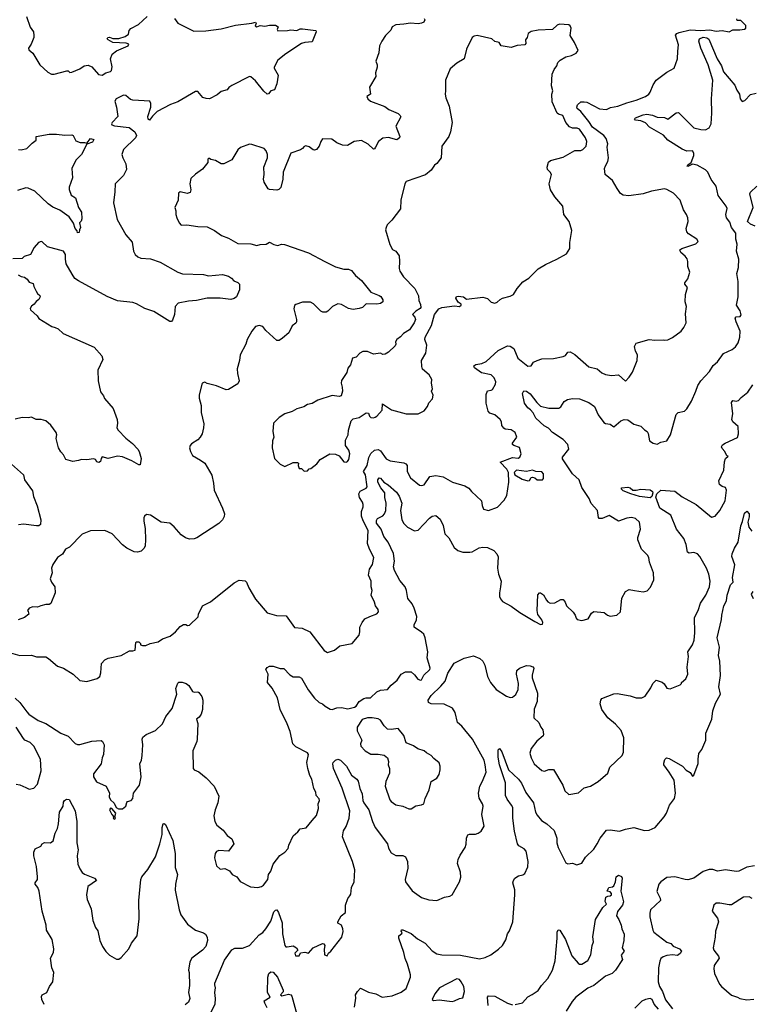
# Model space of a CAD drawing. Extents: x 1839239 to 1929705, y 762242 to 910352.
# Tile 266 of 429: x 1907054 to 1913263, y 835615 to 843967. Entities that reach past the tile are written whole.
import ezdxf

# ---------------------------------------------------------------- set-up
doc = ezdxf.new("R2010")
doc.units = 0

msp = doc.modelspace()

# ---------------------------------------------------------------- linework, layer by layer
at = {"layer": '0CON10XD'}
for points in [[(1907112.5, 843995), (1907142, 843905), (1907171.2, 843865), (1907174.1, 843834.1), (1907172.5, 843815), (1907150.9, 843759.1), (1907129.2, 843725), (1907130.9, 843710.9), (1907165, 843683.3), (1907224.6, 843584.6), (1907293, 843523), (1907325, 843505.4), (1907345, 843505.4), (1907453.6, 843533.6), (1907465, 843532.5), (1907480.5, 843520.5), (1907495, 843522.2), (1907565, 843550.5), (1907601.1, 843575), (1907635, 843581.2), (1907665, 843568.4), (1907721.3, 843501.3), (1907755, 843495.8), (1907785, 843516.2), (1907823.4, 843526.6), (1907833.9, 843536.1), (1907838.5, 843568.5), (1907824.4, 843635), (1907838.6, 843675), (1907875, 843702.3), (1907974, 843745), (1907978.8, 843758.8), (1907958, 843768), (1907845, 843774.7), (1907804.4, 843795), (1907797.5, 843805), (1907801.2, 843815), (1907815, 843820), (1907845, 843807.3), (1907895, 843807.9), (1907948.8, 843825), (1907976.7, 843845), (1907982.5, 843875), (1907997, 843893), (1908062.3, 843927.7), (1908135.9, 843994.1)], [(1908366.4, 843976.4), (1908397, 843937), (1908530.7, 843870.7), (1908632.7, 843872.7), (1908765, 843889.6), (1908885, 843921.1), (1909023.2, 843936.8), (1909055, 843945.6), (1909060, 843935), (1909052.5, 843915), (1909065, 843907.5), (1909095, 843918.8), (1909135, 843912), (1909175, 843921.2), (1909225, 843920), (1909247.5, 843907.5), (1909237.5, 843885), (1909244, 843874), (1909325.9, 843874.1), (1909355, 843880), (1909405, 843876.2), (1909435, 843888.8), (1909455, 843890), (1909565.8, 843875.8), (1909568.8, 843865), (1909535, 843778.8), (1909475, 843774.3), (1909445, 843764.5), (1909311.7, 843678.3), (1909245, 843624.2), (1909212.5, 843565), (1909212.9, 843555), (1909246.2, 843496.2), (1909237.1, 843422.9), (1909215, 843371.1), (1909184, 843365), (1909165, 843337.5), (1909155, 843336.2), (1909125, 843361.8), (1909055, 843447.9), (1909015, 843483.8), (1909005, 843486.2), (1908855, 843410), (1908828.3, 843391.7), (1908815, 843373.3), (1908765, 843356.7), (1908730.7, 843329.3), (1908665, 843296.7), (1908635, 843298), (1908607.3, 843307.3), (1908565, 843356.9), (1908545, 843357.1), (1908395, 843270), (1908335, 843248.1), (1908221.5, 843188.5), (1908180.2, 843149.8), (1908155, 843116), (1908144.6, 843124.6), (1908140.6, 843145), (1908166.2, 843225), (1908165.9, 843255.9), (1908157.3, 843277.3), (1908015, 843283.6), (1907995, 843291.1), (1907955, 843322.8), (1907935, 843328), (1907873.3, 843295), (1907860.6, 843275), (1907876.5, 843225), (1907887.8, 843145), (1907838.6, 843095), (1907832.9, 843085), (1907836, 843075), (1907857.4, 843067.4), (1907982.4, 843052.4), (1908030, 843015), (1908045.6, 842985), (1908035.8, 842965), (1907935, 842866.7), (1907920, 842825), (1907928, 842795), (1907956, 842745), (1907960.8, 842695), (1907934.5, 842645.5), (1907864, 842575), (1907862.3, 842507.7), (1907850, 842415), (1907882.4, 842272.4), (1907955, 842143.3), (1908008.9, 842078.9), (1908020.8, 842005), (1908033.8, 841975), (1908056.7, 841955), (1908083.2, 841943.2), (1908165, 841939.4), (1908245, 841911.4), (1908395, 841825.6), (1908435, 841811.1), (1908615, 841804.3), (1908655.7, 841795.7), (1908775, 841807.1), (1908825, 841791.2), (1908852.5, 841775), (1908871.7, 841751.7), (1908905, 841738.8), (1908920, 841725), (1908918.8, 841675), (1908895, 841616.7)], [(1910487, 843977), (1910491.2, 843965), (1910482.7, 843947.3), (1910463, 843937), (1910435, 843933.1), (1910371.1, 843938.9), (1910315, 843928.5), (1910247.3, 843922.7), (1910215, 843906.7), (1910202.3, 843877.7), (1910157.7, 843832.3), (1910126.2, 843785), (1910106.2, 843745), (1910101.2, 843685), (1910076.7, 843615), (1910088.8, 843585), (1910088.8, 843565), (1910073.3, 843515), (1910076.7, 843485), (1910022.5, 843395), (1910030, 843335), (1910000, 843315), (1910007.5, 843295), (1910030, 843275), (1910151.7, 843231.7), (1910186.2, 843205), (1910265, 843170), (1910283.8, 843155), (1910287.3, 843142.7), (1910246.7, 843065), (1910280, 842975), (1910277.5, 842965), (1910255, 842948.8), (1910185, 842966.5), (1910135, 842961.1), (1910099.4, 842935), (1910074.4, 842885), (1910065, 842870.8), (1910055, 842867.5), (1910011.1, 842911.1), (1909955, 842942.9), (1909892.5, 842935), (1909835, 842901.2), (1909794, 842904), (1909745, 842923.8), (1909702.3, 842952.3), (1909625, 842957.5), (1909610, 842935), (1909596.7, 842895), (1909573.6, 842866.4), (1909555, 842860), (1909545, 842863.3), (1909510, 842890), (1909482.3, 842897.7), (1909467.7, 842892.3), (1909455, 842873.3), (1909437.7, 842862.3), (1909353.9, 842836.1), (1909289.2, 842675), (1909287.5, 842615), (1909268.8, 842545), (1909253.6, 842526.4), (1909235, 842520), (1909175, 842526.2), (1909162.7, 842532.7), (1909127.7, 842587.7), (1909122.5, 842615), (1909128, 842655), (1909126, 842715), (1909156.2, 842795), (1909156.2, 842825), (1909146.1, 842856.1), (1909127.5, 842875), (1909025, 842909.2), (1909005, 842912), (1908926.4, 842883.6), (1908905, 842862.5), (1908855, 842777.5), (1908785, 842743.3), (1908763.6, 842743.6), (1908715, 842773.3), (1908675, 842780), (1908665, 842790), (1908655, 842790), (1908650, 842785), (1908650, 842755), (1908605, 842700), (1908545, 842657.5), (1908505, 842620), (1908498.8, 842575), (1908506, 842525), (1908499.3, 842500.7), (1908476.4, 842493.6), (1908415, 842507.5), (1908402.5, 842495), (1908400, 842435), (1908369.2, 842375), (1908380, 842345), (1908380, 842315), (1908388.8, 842285), (1908406.9, 842245), (1908424.6, 842224.6), (1908472.7, 842227.3), (1908565, 842214), (1908645, 842210), (1908708.3, 842178.3), (1908766.4, 842136.4), (1908825, 842114), (1908905, 842069.2), (1909015, 842065.8), (1909065, 842052), (1909095, 842061.2), (1909145, 842063.8), (1909175, 842080), (1909210.5, 842060.5), (1909245, 842051.2), (1909275, 842062), (1909299.7, 842059.7), (1909505, 841988.1), (1909644.2, 841915.8), (1909735, 841872.1), (1909805, 841850.6), (1909845, 841851.9), (1909870.7, 841840.7), (1909905, 841796), (1909955, 841753.8), (1910033.8, 841655), (1910105, 841628.8), (1910117.7, 841617.7), (1910135, 841590), (1910136.7, 841575), (1910115, 841558.8), (1910085, 841552.9), (1909994, 841556), (1909963.6, 841526.4), (1909935, 841516), (1909885, 841510), (1909845, 841517.5), (1909785, 841550), (1909755, 841555.7), (1909707.5, 841535), (1909670, 841495), (1909653.6, 841486.4), (1909627, 841487), (1909610, 841495), (1909547.7, 841557.7), (1909521.2, 841571.2), (1909455, 841570), (1909398.3, 841551.7), (1909386.2, 841543.8), (1909379.4, 841515), (1909404.2, 841425), (1909403.8, 841405), (1909397.1, 841392.9), (1909365, 841370), (1909339.1, 841310.9), (1909283.3, 841265), (1909255, 841246.2), (1909235, 841246.7), (1909141.7, 841331.7), (1909116.7, 841365), (1909085, 841372), (1909055, 841363.8), (1909022.5, 841325), (1908984, 841255), (1908972, 841215), (1908924.2, 841125), (1908920, 841075), (1908900.8, 841005), (1908902, 840965), (1908916.2, 840905), (1908905, 840877.5), (1908825, 840830), (1908805, 840828), (1908725, 840861.2), (1908645, 840880), (1908625, 840892.5), (1908602.5, 840885), (1908576.2, 840785), (1908575.9, 840755.9), (1908593.8, 840695), (1908593.3, 840635), (1908617.7, 840537.7), (1908613.8, 840505), (1908601.2, 840455), (1908586, 840425), (1908565, 840403.8), (1908510.7, 840369.3), (1908500, 840355), (1908496.2, 840335), (1908502, 840305), (1908520, 840270), (1908588.3, 840231.7), (1908625.8, 840205.8), (1908685, 840102.5), (1908699.2, 840035), (1908703.3, 839975), (1908773.8, 839825), (1908791.2, 839775), (1908788.3, 839751.7), (1908775.6, 839724.4), (1908745, 839694.3), (1908556.9, 839573.1), (1908535, 839564.5), (1908495, 839560.5), (1908461.7, 839571.7), (1908425, 839596.7), (1908365, 839665.6), (1908329.2, 839695), (1908254.5, 839704.5), (1908165, 839763.3), (1908130.7, 839769.3), (1908113.6, 839756.4), (1908107, 839743), (1908106.4, 839713.6), (1908119.7, 839649.7), (1908122.9, 839555), (1908118, 839505), (1908108.8, 839485), (1908085, 839458.8), (1908055, 839450), (1908025, 839452), (1907964, 839485)], [(1909468.3, 840138.3), (1909495, 840140), (1909511.7, 840158.3), (1909525, 840160), (1909575, 840200), (1909603.6, 840236.4), (1909685, 840283.3), (1909735, 840282.5), (1909766.4, 840266.4), (1909805, 840216.7), (1909825, 840214), (1909835, 840220), (1909846, 840235), (1909855.7, 840285), (1909845.8, 840315), (1909817.5, 840355), (1909818.3, 840401.7), (1909842, 840445), (1909844.2, 840485), (1909865.9, 840564.1), (1909885, 840581.2), (1909935, 840594), (1909995, 840632.5), (1910015, 840630), (1910023.3, 840605), (1910035, 840593.8), (1910055, 840590), (1910070, 840595), (1910086, 840605), (1910130, 840655), (1910131.7, 840708.3), (1910208.3, 840658.3), (1910334.1, 840624.1), (1910435, 840623.8), (1910485, 840650), (1910513.3, 840685), (1910525, 840717.5), (1910558.3, 840751.7), (1910563, 840783), (1910550, 840815), (1910557.5, 840835), (1910547.5, 840885), (1910552.5, 840915), (1910527.5, 840955), (1910473.6, 841003.6), (1910467.5, 841025), (1910462.5, 841075), (1910501.7, 841138.3), (1910510, 841205), (1910492, 841255), (1910494.2, 841275), (1910547.6, 841372.4), (1910574.4, 841465), (1910611.4, 841515), (1910635, 841525.5), (1910745, 841540), (1910787, 841533), (1910800, 841545), (1910800, 841555), (1910775, 841570), (1910756.2, 841605), (1910761.9, 841618.1), (1910775, 841622.5), (1910820, 841615), (1910845, 841597.5), (1910985, 841612.5), (1911025, 841601.2), (1911055, 841570), (1911085, 841562.5), (1911105, 841570), (1911130, 841595), (1911150, 841605), (1911215, 841620.8), (1911245, 841635.6), (1911275, 841686.2), (1911325, 841744), (1911374.5, 841775.5), (1911455, 841854.2), (1911515, 841891.1), (1911613.3, 841935), (1911695, 841980), (1911721.2, 842025), (1911722.3, 842077.7), (1911739.3, 842179.3), (1911716.1, 842256.1), (1911672, 842315), (1911663.3, 842385), (1911595.8, 842465), (1911559.2, 842525), (1911546.2, 842575), (1911567.5, 842655), (1911556, 842675), (1911532, 842695), (1911530, 842715), (1911542.1, 842757.9), (1911557.3, 842772.7), (1911665, 842800), (1911765, 842857.5), (1911815, 842858.2), (1911832.5, 842865), (1911860.9, 842895), (1911867.7, 842935), (1911856.2, 842965), (1911805, 843037.1), (1911786.2, 843046.2), (1911745, 843046.1), (1911719.4, 843059.4), (1911687.3, 843095), (1911663.2, 843153.2), (1911625, 843166.2), (1911616.2, 843175), (1911571.7, 843271.7), (1911571.2, 843335), (1911578, 843365), (1911568, 843405), (1911573.8, 843505), (1911588.8, 843545), (1911613.6, 843576.4), (1911622, 843605), (1911640.6, 843625), (1911687.5, 843652.5), (1911737.6, 843662.4), (1911775, 843682.5), (1911793.8, 843705), (1911763.3, 843775), (1911725, 843832.5), (1911733.8, 843895), (1911726.1, 843915), (1911715, 843923.2), (1911635, 843928.8), (1911615, 843919.6), (1911575, 843885.3), (1911455, 843878.9), (1911395, 843867.5), (1911369.3, 843850.7), (1911361.2, 843815), (1911346.7, 843795), (1911350, 843765), (1911342, 843755), (1911275, 843749.3), (1911225, 843730.9), (1911141.2, 843745), (1911122.5, 843775), (1911085, 843783.3), (1911060, 843805), (1910935, 843832.7), (1910911.8, 843828.2), (1910892.5, 843817.5), (1910846.7, 843716.7), (1910825.8, 843634.2), (1910765, 843598.8), (1910708.3, 843551.7), (1910666.7, 843455), (1910668.8, 843365), (1910664, 843335), (1910670, 843305), (1910699.2, 843235), (1910723.1, 843095), (1910710, 843015), (1910695, 842977.5), (1910637.5, 842895), (1910631.2, 842795), (1910595, 842746.7), (1910575, 842733.3), (1910545, 842690), (1910497.6, 842652.4), (1910335, 842593.3), (1910322, 842575), (1910287.5, 842435), (1910285, 842362.5), (1910213, 842267), (1910173.6, 842226.4), (1910162.5, 842205), (1910157.5, 842185), (1910195, 842060), (1910217, 842017), (1910245, 842002.5), (1910273.8, 841965), (1910278, 841915), (1910273, 841857), (1910278.6, 841835), (1910310.8, 841785), (1910406.2, 841686.2), (1910438, 841625), (1910441.2, 841585), (1910455, 841550), (1910456.7, 841525), (1910453, 841517), (1910415, 841496), (1910387.5, 841465), (1910407.5, 841445), (1910412.5, 841425), (1910401.2, 841395), (1910362.3, 841337.7), (1910310, 841305), (1910284.3, 841275.7), (1910254, 841255), (1910244.3, 841235), (1910246.2, 841215), (1910240.5, 841199.5), (1910183.6, 841146.4), (1910155, 841130), (1910135, 841127.5), (1910115, 841137.5), (1910055, 841130), (1910005, 841153.3), (1909967, 841153), (1909940.7, 841139.3), (1909910, 841105), (1909877.5, 841095), (1909860.7, 841039.3), (1909838.3, 841011.7), (1909830, 840975), (1909784.3, 840905.7), (1909782.5, 840885), (1909791.2, 840848.8), (1909792, 840815), (1909783.3, 840776.7), (1909765, 840770), (1909705, 840780), (1909585, 840740), (1909535, 840712.5), (1909495, 840702.5), (1909465, 840683.3), (1909405, 840666.7), (1909365, 840643.8), (1909305, 840623.3), (1909255, 840593.3), (1909208.8, 840545), (1909200.8, 840475), (1909210, 840425), (1909200, 840395), (1909197.5, 840335), (1909217.5, 840245), (1909265, 840197.5), (1909305, 840177.5), (1909375, 840210), (1909411.7, 840211.7), (1909420, 840205), (1909417.5, 840185), (1909425, 840160), (1909445, 840160), (1909468.3, 840138.3)], [(1912025, 842726.7), (1912044.4, 842765.6), (1912050, 842795), (1912040.5, 842885), (1912044.1, 842915), (1912030.2, 842960.2), (1912011.4, 842985), (1911915.8, 843055), (1911884.1, 843104.1), (1911815, 843187.5), (1911783.8, 843215), (1911780.8, 843225), (1911788.1, 843245), (1911815, 843271), (1911845, 843271.6), (1911866.5, 843266.5), (1911975, 843210), (1912035, 843206), (1912068, 843222), (1912130, 843235), (1912205, 843263.3), (1912285, 843283.8), (1912365, 843316.2), (1912393.3, 843335), (1912405, 843352.5), (1912428.8, 843415), (1912454.2, 843455), (1912545, 843520.8), (1912606.7, 843555), (1912636, 843635), (1912639.5, 843699.5), (1912646, 843755), (1912618.6, 843835), (1912631.1, 843848.9), (1912651.7, 843858.3), (1912745, 843880.4), (1912835, 843875.4), (1912909.8, 843879.8), (1912965, 843868.9), (1913015, 843874.5), (1913075, 843864.5), (1913105, 843882.5), (1913165, 843880), (1913205, 843887.5), (1913217.5, 843895), (1913217, 843917), (1913175, 843960), (1913141.7, 843961.7), (1913140, 843975)], [(1912725, 842737.3), (1912753.3, 842756.7), (1912773.8, 842815), (1912774.4, 842834.4), (1912764.1, 842854.1), (1912715, 842852.4), (1912675, 842868.6), (1912555.4, 842945), (1912517.2, 842987.2), (1912399.2, 843055), (1912365, 843092.9), (1912325, 843108.6), (1912280, 843115), (1912270, 843125), (1912280, 843135), (1912345, 843161.2), (1912375, 843165.7), (1912425, 843156.9), (1912465, 843140), (1912525, 843137.5), (1912555, 843122.9), (1912625, 843176), (1912645, 843180), (1912775, 843050.4), (1912833.3, 843035), (1912875, 843033.1), (1912905, 843050), (1912921.2, 843085), (1912926.9, 843173.1), (1912923.8, 843296.2), (1912935.6, 843455), (1912897.7, 843585), (1912835.3, 843725), (1912816.4, 843783.6), (1912824.3, 843805), (1912855, 843819.2), (1912885, 843813.6), (1912901.7, 843801.7), (1912973.1, 843635), (1913010.4, 843575), (1913025.3, 843525.3), (1913123.1, 843413.1), (1913139.4, 843369.4), (1913161.4, 843335), (1913169.2, 843295), (1913185, 843273.8), (1913208.8, 843281.2), (1913255, 843333.3), (1913305, 843344)], [(1907045, 842866.2), (1907065, 842863.8), (1907115.8, 842874.2), (1907160.8, 842919.2), (1907192.5, 842945), (1907195, 842976.7), (1907303.4, 842996.6), (1907365, 842997.2), (1907437.4, 842987.4), (1907495, 842991.5), (1907506.9, 842985), (1907529.3, 842939.3), (1907566.4, 842926.4), (1907605, 842926.7), (1907625, 842920), (1907655, 842958), (1907681.7, 842951.7), (1907670.7, 842929.3), (1907625, 842910), (1907578, 842825), (1907530, 842775), (1907496.7, 842705), (1907501.2, 842625), (1907473.6, 842546.4), (1907473.8, 842526.2), (1907489.3, 842479.3), (1907526.7, 842455), (1907554, 842375), (1907578, 842335), (1907581.7, 842278.3), (1907575, 842257.5), (1907562.5, 842245), (1907570, 842205), (1907560, 842185), (1907558.3, 842161.7), (1907545, 842160), (1907542.5, 842175), (1907524.2, 842195), (1907511.2, 842241.2), (1907475, 842293.8), (1907395, 842352), (1907335, 842376.9), (1907296, 842406), (1907181.4, 842511.4), (1907125, 842538.9), (1907105, 842540), (1907035, 842519.5)], [(1907015, 838212.5), (1907055, 838176), (1907114.3, 838095), (1907132.5, 838075), (1907211.4, 838021.4), (1907275, 837995.6), (1907403.7, 837913.7), (1907465, 837889.4), (1907525, 837828.6), (1907545, 837817.5), (1907565, 837817.5), (1907665, 837846), (1907745, 837852), (1907755.7, 837845.7), (1907770, 837815), (1907766.1, 837733.9), (1907753.9, 837706.1), (1907744, 837655), (1907680.3, 837569.7), (1907678.9, 837545), (1907705, 837502.5), (1907786.4, 837466.4), (1907816.4, 837406.4), (1907813.3, 837375), (1907825, 837350), (1907855, 837320), (1907872.5, 837285), (1907892.3, 837272.3), (1907927.3, 837272.7), (1907953.3, 837295), (1907962.5, 837327.5), (1907970, 837335), (1908000, 837345), (1908015, 837360), (1908020, 837405), (1908071.2, 837475), (1908083.8, 837545), (1908073.3, 837655), (1908086.7, 837685), (1908094.1, 837725.9), (1908100, 837815), (1908093.8, 837865), (1908099.5, 837880.5), (1908127.3, 837902.7), (1908205, 837936.7), (1908266, 837995), (1908294, 838055), (1908349.2, 838125), (1908388.8, 838245), (1908380, 838295), (1908395, 838340), (1908405, 838346.7), (1908433.6, 838346.4), (1908467.5, 838335), (1908488.8, 838318.8), (1908519.3, 838269.3), (1908535, 838263.3), (1908565, 838266.2), (1908575, 838260), (1908600, 838225), (1908608.8, 838195), (1908606.2, 838115), (1908594, 838075), (1908578.3, 838051.7), (1908553.8, 838035), (1908565.8, 837995.8), (1908560.6, 837865), (1908558, 837845), (1908523.8, 837765), (1908526.7, 837615), (1908535, 837603.8), (1908575, 837587.5), (1908635, 837536.7), (1908703.3, 837465), (1908745, 837380), (1908735.8, 837324.2), (1908712, 837265), (1908700, 837215), (1908710, 837165), (1908727.5, 837135), (1908781.2, 837091.2), (1908815, 837046.7), (1908855, 837017.5), (1908872.5, 836975), (1908827, 836913), (1908745, 836920), (1908725, 836910), (1908712, 836895), (1908707, 836857), (1908725, 836790), (1908755, 836760), (1908795, 836767.5), (1908835, 836747.5), (1908857, 836717), (1908896.7, 836695), (1908925, 836656.2), (1909012.3, 836612.3), (1909075, 836606), (1909105.6, 836614.4), (1909123.2, 836626.8), (1909160, 836675), (1909164.2, 836715), (1909184, 836745), (1909205.8, 836804.2), (1909261.7, 836878.3), (1909305, 836906.2), (1909332.3, 836937.7), (1909338, 836965), (1909373.3, 837045), (1909415, 837076.7), (1909435, 837102.5), (1909485, 837113.3), (1909536.9, 837173.1), (1909572.3, 837217.7), (1909588.6, 837275), (1909587.1, 837315), (1909598.9, 837345), (1909595, 837358.9), (1909568.6, 837385), (1909567.1, 837415), (1909550.8, 837445), (1909533.1, 837525), (1909517.1, 837555), (1909499.4, 837615), (1909490.6, 837665), (1909504.2, 837735), (1909495, 837748.9), (1909397.9, 837797.9), (1909371.8, 837825), (1909347.8, 837927.8), (1909322.7, 837995), (1909265.6, 838115), (1909242.5, 838215), (1909197.3, 838297.3), (1909156, 838346), (1909161.4, 838415), (1909144, 838455), (1909155, 838473.3), (1909175, 838482), (1909205, 838484.2), (1909265, 838464.2), (1909295, 838463.3), (1909345, 838408.8), (1909375, 838394.2), (1909425, 838393.3), (1909445, 838381.2), (1909502.7, 838282.7), (1909555, 838213.1), (1909594.6, 838174.6), (1909623.3, 838165), (1909645, 838143.8), (1909687.3, 838117.3), (1909705.4, 838114.6), (1909745, 838129.2), (1909785, 838133.8), (1909838.3, 838121.7), (1909895, 838136.2), (1909910, 838145), (1909933.8, 838185), (1909975, 838208), (1909995, 838216), (1910030, 838215), (1910085, 838266), (1910115, 838280), (1910175, 838286), (1910205, 838322), (1910256.7, 838365), (1910292.5, 838415), (1910327.5, 838435), (1910375, 838436.2), (1910405, 838410), (1910432.1, 838372.1), (1910455, 838363.3), (1910465, 838368), (1910482.4, 838407.6), (1910534, 838455), (1910538.1, 838465), (1910511.8, 838555), (1910518.2, 838605), (1910495.6, 838725), (1910483.1, 838755), (1910465, 838772.2), (1910402.9, 838812.9), (1910402.5, 838835), (1910420, 838875), (1910424.5, 838905), (1910402.7, 838975), (1910385, 839010.8), (1910348, 839058), (1910337.5, 839125), (1910325, 839157.5), (1910279.2, 839209.2), (1910233.7, 839293.7), (1910226.7, 839326.7), (1910234.3, 839375), (1910225, 839438.5), (1910181.9, 839535), (1910145, 839582.7), (1910120.6, 839645), (1910082.6, 839695), (1910082, 839718), (1910090.2, 839735), (1910135, 839759.2), (1910149.2, 839775), (1910159.7, 839805), (1910165.3, 839865), (1910153.6, 839913.6), (1910152.7, 839955), (1910117.9, 839995), (1910092.3, 840045), (1910092, 840065), (1910105, 840080), (1910115, 840077.3), (1910144.4, 840045), (1910181.9, 840021.9), (1910250.5, 839960.5), (1910274.1, 839925), (1910296.9, 839865), (1910285.7, 839805), (1910296.9, 839725), (1910315, 839692.5), (1910345, 839663.6), (1910405, 839632.5), (1910434.3, 839635.7), (1910531.8, 839738.2), (1910555, 839756), (1910585, 839761.2), (1910621.2, 839731.2), (1910646.4, 839676.4), (1910662.5, 839605), (1910695, 839571.4), (1910739.6, 839489.6), (1910773.3, 839463.3), (1910815, 839449.3), (1910875, 839449.4), (1910895, 839454.2), (1910953.8, 839486.2), (1910985, 839493.1), (1911025, 839488.6), (1911078.8, 839465), (1911103.8, 839435), (1911115, 839410), (1911107.5, 839315), (1911117.5, 839265), (1911141.1, 839205), (1911135.6, 839155), (1911125.8, 839105.8), (1911127.1, 839075), (1911133.5, 839053.5), (1911151.7, 839031.7), (1911225, 838992.5), (1911298.3, 838938.3), (1911425, 838861.2), (1911475, 838837.5), (1911489.3, 838840.7), (1911493.3, 838855), (1911485, 838876.7), (1911452.1, 838922.1), (1911445.7, 838955.7), (1911452.3, 839087.7), (1911463.8, 839106.2), (1911475, 839106.7), (1911498.3, 839088.3), (1911523.2, 839043.2), (1911535, 839028.8), (1911555, 839018), (1911595, 839020), (1911645, 839050), (1911665, 839050), (1911684, 839025), (1911695.7, 838995.7), (1911750.5, 838940.5), (1911767.5, 838915), (1911775, 838890), (1911785, 838880), (1911825, 838870), (1911877.5, 838885), (1911907, 838933), (1911925, 838947.5), (1912015, 838937.5), (1912042.5, 838915), (1912065, 838906.7), (1912122.5, 838915), (1912151.2, 838945), (1912165, 839060), (1912195, 839117.5), (1912225, 839133.3), (1912270, 839125), (1912345, 839113.8), (1912378.3, 839121.7), (1912407, 839153), (1912436.4, 839216.4), (1912432, 839275), (1912400, 839365), (1912393.9, 839403.9), (1912382.5, 839425), (1912330, 839475), (1912300, 839555), (1912300, 839575), (1912323.6, 839646.4), (1912314, 839705), (1912280, 839735), (1912245, 839744.3), (1912205, 839738.6), (1912135, 839712), (1912055, 839761.5), (1911997, 839737), (1911972, 839735), (1911965.5, 839745.5), (1911958.5, 839805), (1911902.5, 839862.5), (1911887.1, 839905), (1911825, 839998.6), (1911800.9, 840065), (1911744, 840114), (1911661.4, 840241.4), (1911660, 840255), (1911713.3, 840325), (1911705.8, 840365), (1911667.3, 840407.3), (1911575, 840465.2), (1911542.1, 840502.1), (1911505, 840522.6), (1911435, 840587.8), (1911411.2, 840631.2), (1911388.5, 840658.5), (1911365, 840675.4), (1911337.7, 840715), (1911321.9, 840795), (1911331.7, 840818.3), (1911355, 840815.7), (1911385, 840792.9), (1911441.2, 840721.2), (1911475, 840689.4), (1911545, 840672.9), (1911628, 840672), (1911645, 840682), (1911675, 840728.1), (1911702, 840745), (1911745, 840753.8), (1911805, 840751.6), (1911885, 840720), (1911931.4, 840685), (1911963.3, 840615), (1912010.6, 840550.6), (1912025, 840540.8), (1912065, 840536.2), (1912097, 840513), (1912155, 840564), (1912185, 840575.8), (1912214.1, 840574.1), (1912265, 840536.2), (1912325, 840518.6), (1912355, 840487.5), (1912378.8, 840475), (1912388.3, 840458.3), (1912400, 840395), (1912429.2, 840375), (1912465, 840366.9), (1912495, 840382.3), (1912545, 840395.8), (1912578, 840445), (1912625, 840617.5), (1912642.5, 840635), (1912695, 840647.5), (1912715, 840666), (1912755, 840731.2), (1912793.1, 840815), (1912808.8, 840865), (1912833.5, 840905), (1912907.7, 840982.3), (1912939.2, 841035), (1912976, 841065), (1913026, 841135), (1913099.8, 841170.2), (1913127.5, 841192.5), (1913150.6, 841225), (1913166.7, 841273.3), (1913169, 841325), (1913132.9, 841405), (1913125.8, 841435), (1913133.1, 841446.9), (1913169.2, 841450.8), (1913175.9, 841464.1), (1913167.7, 841497.7), (1913137.5, 841545), (1913151.2, 841615), (1913151.4, 841745), (1913141.1, 841815), (1913153.2, 841865), (1913157.2, 841935), (1913135.6, 842005), (1913143.2, 842063.2), (1913132.2, 842105), (1913132.5, 842155), (1913095.7, 842205), (1913079.7, 842249.7), (1913052.5, 842285), (1913047.5, 842315), (1913058.1, 842365), (1913050, 842385), (1912982, 842475), (1912965.6, 842555), (1912921.2, 842611.2), (1912893.4, 842673.4), (1912873.1, 842693.1), (1912803.4, 842733.4), (1912765, 842740.8), (1912725, 842721.8), (1912719.2, 842725), (1912725, 842737.3)], [(1906955, 838600.8), (1907055, 838573.3), (1907155, 838577.5), (1907197, 838563), (1907275, 838562.5), (1907299.3, 838549.3), (1907375, 838482.5), (1907425, 838467.5), (1907507.5, 838415), (1907565, 838362.5), (1907625, 838352.5), (1907711.7, 838378.3), (1907733, 838397), (1907743, 838427), (1907747.5, 838505), (1907775, 838537.5), (1907805, 838552.5), (1907915, 838572.5), (1907985, 838612.5), (1908015, 838612.5), (1908035, 838620), (1908040, 838685), (1908045, 838690), (1908065, 838690), (1908080, 838675), (1908080, 838665), (1908095, 838657.5), (1908125, 838657.5), (1908160, 838675), (1908229.5, 838690.5), (1908265, 838714), (1908331.2, 838738.8), (1908376.7, 838775), (1908415, 838820), (1908445, 838837.5), (1908465, 838837.5), (1908478.3, 838828.3), (1908495, 838830), (1908568.3, 838901.7), (1908572.5, 838925), (1908604, 838996), (1908672.3, 839027.7), (1908875, 839190), (1908915, 839212.5), (1908966.4, 839206.4), (1908980, 839195), (1908998.8, 839148.8), (1909055, 839052.5), (1909155, 838936.7), (1909233.6, 838913.6), (1909315, 838910), (1909385, 838811.2), (1909450, 838805), (1909516.7, 838775), (1909636.7, 838615), (1909665, 838598.8), (1909725, 838620), (1909770, 838655), (1909875, 838676.2), (1909933.9, 838746.1), (1909941.2, 838775), (1909940.8, 838815), (1909959.2, 838855), (1909984, 838885), (1910024.4, 838905.6), (1910085, 838926.7), (1910098, 838945), (1910095.8, 838965), (1910072.5, 838995), (1910065, 839027.5), (1910036.7, 839085), (1910043.8, 839125), (1910035.7, 839155), (1910035.6, 839205), (1910014.4, 839254.4), (1910021.1, 839305), (1910047.8, 839345), (1910060, 839405), (1910021.5, 839475), (1910006.5, 839525), (1910011.2, 839635), (1909968.2, 839715), (1909955.5, 839755), (1909954.4, 839795), (1909970, 839835), (1909969.4, 839855), (1909964.2, 839875), (1909937.5, 839915), (1909930.8, 839945), (1909942.7, 839967.3), (1909995, 839994.4), (1910001.9, 840005), (1909987.4, 840105), (1909972.2, 840135), (1910002.5, 840185), (1910017.1, 840252.9), (1910035, 840288.6), (1910065, 840315.8), (1910095, 840320), (1910115, 840308.8), (1910165, 840242.5), (1910197.5, 840225), (1910315, 840207.9), (1910330.5, 840200.5), (1910342.9, 840185), (1910342, 840135), (1910371.2, 840081.2), (1910447.6, 840017.6), (1910465.4, 840014.6), (1910485, 840022.9), (1910535, 840091.2), (1910585, 840100), (1910648.8, 840088.8), (1910726.7, 840045), (1910832.9, 840012.9), (1910865, 839993.3), (1910886.7, 839965), (1910972.5, 839885), (1910977.5, 839845), (1910990, 839815), (1911033.6, 839803.6), (1911108.8, 839831.2), (1911165, 839892.5), (1911187.9, 839932.1), (1911203.8, 840045), (1911202.5, 840125), (1911187.5, 840155), (1911130, 840215), (1911235, 840253.8), (1911285, 840247.5), (1911298.2, 840255), (1911308.5, 840285), (1911295, 840337.5), (1911247.5, 840355), (1911236.7, 840365), (1911236.7, 840375), (1911273.3, 840425), (1911258.8, 840465), (1911225, 840487.1), (1911175, 840494.3), (1911162.1, 840502.1), (1911146.2, 840525), (1911142, 840555), (1911131.2, 840575), (1911087.5, 840615), (1911045, 840628.8), (1911030.8, 840645), (1911012.4, 840715), (1911013.1, 840786.9), (1911025, 840820), (1911055, 840823.3), (1911065, 840830), (1911090.8, 840875), (1911093.3, 840895), (1911079.7, 840929.7), (1911055, 840954.5), (1910972.5, 840972.5), (1910912.5, 841015), (1910908.3, 841031.7), (1910925, 841042.5), (1910975, 841051.4), (1911012.3, 841067.7), (1911115, 841160), (1911195, 841200), (1911215, 841196.4), (1911247.6, 841177.6), (1911282.5, 841095), (1911365, 841028.8), (1911395, 841030), (1911415, 841062.5), (1911446.7, 841076.7), (1911485, 841090), (1911585, 841094.5), (1911665, 841110.6), (1911685, 841120), (1911705, 841146.2), (1911725, 841150.8), (1911765, 841127.8), (1911885, 841023.1), (1911955, 841005.4), (1911995, 840970.8), (1912026.5, 840956.5), (1912075, 840948.6), (1912135, 840954.4), (1912195, 840900), (1912227.5, 840935), (1912253.6, 840976.4), (1912293.3, 841075), (1912297.5, 841125), (1912280, 841155), (1912272.5, 841195), (1912285, 841222.5), (1912395, 841253.3), (1912445, 841248.8), (1912515, 841252.5), (1912525, 841247.5), (1912555, 841252), (1912595, 841272.5), (1912667.5, 841325), (1912690, 841355), (1912710, 841395), (1912703.2, 841473.2), (1912713.9, 841533.9), (1912700, 841575), (1912703.9, 841636.1), (1912722.5, 841695), (1912697.5, 841725), (1912697.5, 841735), (1912725, 841770), (1912740, 841825), (1912724.1, 841874.1), (1912724, 841915), (1912717.3, 841937.3), (1912701.7, 841961.7), (1912663.6, 841993.6), (1912657.5, 842015), (1912672.5, 842025), (1912792, 842065), (1912812.5, 842085), (1912800, 842105), (1912730.5, 842150.5), (1912716.9, 842166.9), (1912710, 842195), (1912725.8, 842255), (1912723.8, 842285), (1912713.8, 842315), (1912688, 842355), (1912657.6, 842437.6), (1912603.3, 842495), (1912545, 842528), (1912525, 842532.5), (1912415, 842512.4), (1912345, 842488.7), (1912222.9, 842472.9), (1912175, 842477.5), (1912153.6, 842493.6), (1912123.8, 842535), (1912084.3, 842604.3), (1912023.3, 842655), (1912017.5, 842705), (1912025, 842726.7)], [(1913294.2, 842215), (1913255, 842233.4), (1913231.1, 842255), (1913278, 842375), (1913250.7, 842489.3), (1913257, 842503), (1913310, 842555)], [(1908895, 841616.7), (1908875, 841601.2), (1908845.9, 841594.1), (1908754.3, 841605.7), (1908645, 841604.4), (1908555.4, 841584.6), (1908485, 841579.2), (1908398, 841562), (1908372.5, 841535), (1908367.5, 841465), (1908351.7, 841418.3), (1908341.7, 841408.3), (1908328.3, 841408.3), (1908191.4, 841491.4), (1908115, 841518.7), (1908045, 841557.1), (1908015, 841567.5), (1907885, 841582.2), (1907795, 841619.2), (1907552.5, 841752.5), (1907523, 841773), (1907497.9, 841807.9), (1907449.2, 841895), (1907443, 841937), (1907443.3, 841975), (1907425, 842003.3), (1907290.5, 842040.5), (1907245, 842083.8), (1907235, 842086.2), (1907212.1, 842077.9), (1907176.7, 842035), (1907145.9, 841974.1), (1907091.2, 841958.8), (1907075, 841942.5), (1906995, 841937.5)], [(1907041.7, 841801.7), (1907065, 841787.5), (1907095, 841783.3), (1907117.5, 841765), (1907135, 841740), (1907169.3, 841729.3), (1907173, 841703), (1907193, 841663), (1907203.6, 841643.6), (1907225, 841627.5), (1907226.7, 841615), (1907217.5, 841595), (1907192.3, 841577.7), (1907177.5, 841555), (1907155, 841537.5), (1907143.9, 841516.1), (1907146.7, 841505), (1907202.5, 841455), (1907215, 841433.8), (1907325.6, 841365.6), (1907355, 841356.9), (1907380, 841345), (1907423.3, 841305), (1907685, 841188.8), (1907751.2, 841115), (1907760, 841085), (1907718, 840995), (1907720.8, 840905), (1907740.5, 840810.5), (1907766.1, 840776.1), (1907772.5, 840755), (1907847.7, 840667.7), (1907880, 840575), (1907883.8, 840545), (1907878.8, 840505), (1907888.8, 840485), (1907955, 840416.2), (1908010.8, 840370.8), (1908056.7, 840325), (1908068.8, 840305), (1908084, 840245), (1908075, 840190), (1908065, 840190), (1908005.6, 840225.6), (1907925, 840260), (1907885, 840264.2), (1907805, 840246), (1907755, 840258.8), (1907743.9, 840243.9), (1907739.7, 840220.3), (1907725, 840210.8), (1907708, 840218), (1907695.8, 840235.8), (1907680.7, 840240.7), (1907625, 840233.3), (1907577, 840237), (1907553, 840227), (1907505, 840220), (1907445, 840237.5), (1907426.1, 840276.1), (1907401.7, 840301.7), (1907382.5, 840335), (1907363.9, 840413.9), (1907368, 840445), (1907363.8, 840465), (1907317.4, 840527.4), (1907275, 840565.8), (1907235, 840576.7), (1907195, 840574.4), (1907155, 840594.3), (1907125, 840589.2), (1907075, 840594), (1907015, 840577.5)], [(1910629.2, 838315), (1910665.6, 838355), (1910688.6, 838425), (1910741.6, 838508.4), (1910825, 838552.4), (1910905, 838571.8), (1910958.5, 838548.5), (1910985.3, 838525.3), (1911002, 838492), (1911024.7, 838394.7), (1911049.5, 838345), (1911097.1, 838285), (1911185, 838230), (1911215, 838218), (1911235, 838220), (1911265, 838243.8), (1911284.3, 838285), (1911287.5, 838335), (1911271.1, 838415), (1911273.6, 838446.4), (1911295, 838467.5), (1911355, 838488.6), (1911385, 838487.1), (1911407.3, 838477.3), (1911416.2, 838465), (1911401.8, 838408.2), (1911403, 838383), (1911448.2, 838255), (1911446.7, 838185), (1911420.4, 838119.6), (1911416.7, 838045), (1911460, 838005), (1911475.8, 837965.8), (1911493.9, 837943.9), (1911498.8, 837905), (1911495, 837892.5), (1911442.5, 837847.5), (1911393.7, 837786.3), (1911384.4, 837745), (1911395, 837706.7), (1911420.8, 837655), (1911485, 837597.5), (1911507, 837593), (1911545, 837607.5), (1911585, 837607.5), (1911662.7, 837472.7), (1911678.8, 837425), (1911715, 837394), (1911795, 837410), (1911845, 837450.8), (1911897.5, 837465), (1911962.5, 837505), (1912046, 837575), (1912062.7, 837627.3), (1912166, 837725), (1912178.6, 837755), (1912182.2, 837875), (1912158.1, 837938.1), (1912111.2, 837991.2), (1912044, 838044), (1911994.5, 838115), (1911978.9, 838165), (1911984.3, 838195), (1911995, 838208.8), (1912095, 838248), (1912125, 838251.4), (1912235, 838232.5), (1912285, 838214.2), (1912335, 838214), (1912361.7, 838228.3), (1912411.2, 838298.8), (1912426.2, 838335), (1912455, 838363.3), (1912505, 838346.2), (1912522.3, 838332.3), (1912545, 838297.5), (1912575, 838290), (1912660, 838325), (1912670, 838335), (1912670, 838345), (1912707.5, 838375), (1912723.8, 838415), (1912718, 838475), (1912730, 838565), (1912724.5, 838605), (1912764.4, 838665), (1912776.9, 838705), (1912782.9, 838765), (1912779.5, 838895), (1912812.2, 838955), (1912831.1, 839018.9), (1912877.5, 839085), (1912908.1, 839155), (1912912.9, 839205), (1912902, 839265), (1912882, 839315), (1912825.7, 839415), (1912806, 839435), (1912775, 839446.4), (1912735, 839440.5), (1912720.3, 839450.3), (1912708.9, 839515), (1912691.4, 839565), (1912627.8, 839645), (1912580, 839765), (1912485.3, 839825), (1912453.5, 839916.5), (1912461.9, 839945), (1912495, 839976.5), (1912615, 839967.5), (1912675, 839920.4), (1912793.6, 839853.6), (1912925, 839747.5), (1912955, 839756.7), (1912996, 839805), (1913040.8, 839885), (1913052.5, 839975), (1913045, 839998.8), (1913015, 840006.2), (1912993.8, 840025), (1912986.2, 840055), (1913030, 840145), (1913034.6, 840215.4), (1913042.5, 840245), (1913067.5, 840265), (1913055, 840267.5), (1913039.4, 840305), (1913015, 840330), (1913009.2, 840345), (1913019.3, 840360.7), (1913040, 840375), (1913145, 840424.3), (1913154.2, 840454.2), (1913150, 840515), (1913106.7, 840555), (1913098.8, 840575), (1913105.7, 840625), (1913095, 840720), (1913105, 840736.2), (1913135, 840730), (1913155, 840736), (1913177.2, 840762.8), (1913232.8, 840807.2), (1913275, 840870.8)], [(1906985, 840196), (1907086.2, 840105), (1907094.1, 840064.1), (1907161.7, 839971.7), (1907171.7, 839921.7), (1907202.7, 839842.7), (1907233.8, 839725), (1907230, 839685), (1907215, 839673.8), (1907195.9, 839674.1), (1907085, 839688.6), (1907045, 839680.8)], [(1911365, 840054.4), (1911380.5, 840059.5), (1911395, 840083.3), (1911405, 840086.2), (1911425, 840080), (1911445, 840063.8), (1911490, 840065), (1911500, 840075), (1911500.5, 840115), (1911485, 840131.9), (1911435, 840133.3), (1911405, 840145.6), (1911355, 840135.8), (1911270, 840145), (1911250, 840125), (1911257, 840107), (1911319.3, 840069.3), (1911365, 840054.4)], [(1912405, 839912.5), (1912315, 839921.9), (1912240, 839945), (1912175, 839969.4), (1912160.5, 839985), (1912160.8, 839995), (1912215, 840000.8), (1912235.7, 839995.7), (1912257, 839977), (1912285, 839976.2), (1912325, 839985.7), (1912405, 839979.2), (1912424, 839965), (1912427.5, 839955), (1912417.7, 839922.3), (1912405, 839912.5)], [(1911350.5, 837410.5), (1911413, 837323), (1911430.9, 837245), (1911445, 837220), (1911483.5, 837173.5), (1911526.7, 837145), (1911589.2, 837089.2), (1911613.1, 837025), (1911613.6, 836985), (1911623.8, 836945), (1911689.4, 836815), (1911705, 836807.1), (1911745, 836812.9), (1911781.2, 836798.8), (1911825, 836813.5), (1911855, 836864.3), (1911925, 836932), (1911955.7, 836975), (1911978.8, 837025), (1912035, 837093.3), (1912065, 837096), (1912145, 837084), (1912195, 837102), (1912265, 837114), (1912355, 837088), (1912395, 837092), (1912448, 837115), (1912524.3, 837205), (1912544.3, 837235), (1912567.5, 837305), (1912609.8, 837360.2), (1912620, 837405), (1912606.9, 837515), (1912565.5, 837585.5), (1912521.2, 837645), (1912519.3, 837660.7), (1912528.3, 837691.7), (1912543.6, 837706.4), (1912565, 837700), (1912677.5, 837635), (1912711.2, 837601.2), (1912745, 837582.5), (1912765, 837550), (1912775, 837560), (1912813, 837657), (1912811.2, 837695), (1912818.3, 837741.7), (1912843.6, 837776.4), (1912877.5, 837855), (1912876.7, 837915), (1912928, 838035), (1912936.9, 838105), (1912960.2, 838169.8), (1913001.4, 838245), (1912987.8, 838307.8), (1913001.2, 838405), (1912994.5, 838525.5), (1912984.6, 838575), (1912992.7, 838645), (1912971.8, 838725), (1913010.9, 838879.1), (1913011.9, 838915), (1913028.9, 838995), (1913052.3, 839037.7), (1913057.8, 839085), (1913085.6, 839174.4), (1913107.5, 839195), (1913102.5, 839235), (1913124.2, 839344.2), (1913098.8, 839415), (1913100, 839435), (1913120, 839485), (1913151.4, 839535), (1913173.8, 839675), (1913189.3, 839710.7), (1913205, 839780), (1913225, 839797.5), (1913243.3, 839775), (1913245, 839750), (1913232.5, 839705), (1913243, 839663), (1913267.7, 839627.7)], [(1907964, 839485), (1907925, 839512.5), (1907838, 839605), (1907775, 839634.2), (1907655, 839632.5), (1907585, 839603.1), (1907475.9, 839494.1), (1907442.9, 839477.1), (1907416.7, 839433.3), (1907374, 839405), (1907333.8, 839345), (1907322.5, 839315), (1907330, 839275), (1907313.8, 839225), (1907323.3, 839195), (1907352.5, 839155), (1907353.8, 839105), (1907317.5, 839015), (1907305, 839007.5), (1907275, 839007.5), (1907234, 838996), (1907205, 838982.5), (1907165, 838986.2), (1907135, 838976.7), (1907120, 838955), (1907127, 838947), (1907130, 838925), (1907095, 838897.5), (1907040, 838875)], [(1913275, 839117.5), (1913261.5, 839095), (1913278.7, 839058.7)], [(1908658.3, 835511.7), (1908713.3, 835615), (1908716.7, 835665), (1908710, 835715), (1908716.7, 835755), (1908709.3, 835779.3), (1908711.2, 835795), (1908791.7, 835988.3), (1908855, 836077.5), (1908878.3, 836091.7), (1908945, 836090), (1909005, 836114), (1909085.7, 836204.3), (1909116.7, 836225), (1909143.6, 836255), (1909185, 836320.8), (1909211.4, 836398.6), (1909225, 836413.8), (1909235, 836416), (1909250.8, 836395), (1909282.7, 836305), (1909283.8, 836213.8), (1909304.6, 836114.6), (1909313.6, 836103.6), (1909325, 836101.9), (1909375, 836110.8), (1909402.7, 836092.7), (1909413.3, 836075), (1909390.2, 836049.8), (1909395, 836027.5), (1909424.3, 836025.7), (1909437.5, 836052.5), (1909475, 836056.2), (1909505, 836050), (1909545, 836093.3), (1909625, 836130), (1909635, 836127.5), (1909643, 836113), (1909637.7, 836082.3), (1909640, 836035), (1909663.3, 836026.7), (1909675, 836050), (1909694.4, 836065.6), (1909788.8, 836185), (1909798.8, 836231.2), (1909795.6, 836255.6), (1909785, 836287.5), (1909755, 836302.5), (1909753.8, 836313.8), (1909782, 836365), (1909820, 836395), (1909820, 836455), (1909838.3, 836511.7), (1909855.7, 836534.3), (1909865, 836550), (1909868.6, 836605), (1909891.2, 836655), (1909897.5, 836755), (1909879.5, 836825), (1909793.3, 837035), (1909802.6, 837087.4), (1909825.4, 837124.6), (1909850.5, 837195), (1909854.5, 837255), (1909789.7, 837449.7), (1909717.5, 837615), (1909710, 837655), (1909713.6, 837666.4), (1909733.3, 837685), (1909755, 837695.7), (1909775, 837686.9), (1909828.5, 837635), (1909870.1, 837560.1), (1909914.5, 837524.5), (1909925, 837508.8), (1909939.1, 837445), (1909959.7, 837399.7), (1909966.2, 837345), (1909973.8, 837325), (1910017.5, 837265), (1910047.1, 837165), (1910071.5, 837115), (1910175.4, 836975.4), (1910185, 836940), (1910205, 836900), (1910245, 836876), (1910305.9, 836875.9), (1910326.7, 836865), (1910344, 836825), (1910349.1, 836769.1), (1910326.2, 836675), (1910327.9, 836655), (1910385, 836577.1), (1910465, 836522), (1910525, 836501.2), (1910593.6, 836496.4), (1910660, 836525), (1910705, 836532.5), (1910725, 836542.5), (1910785, 836652.5), (1910797.3, 836692.7), (1910794.2, 836735), (1910770.5, 836810.5), (1910775.8, 836844.2), (1910791.1, 836878.9), (1910835.7, 836944.3), (1910844.1, 836974.1), (1910846.2, 837025), (1910858.3, 837051.7), (1910870.7, 837059.3), (1910921.7, 837058.3), (1910945, 837066.2), (1910970, 837085), (1910996.2, 837125), (1910976.2, 837225), (1910986, 837295), (1910981.2, 837315), (1910953, 837363), (1910947.1, 837405), (1910958, 837465), (1910982.1, 837507.9), (1911011.3, 837585), (1911005, 837647.5), (1910995, 837686), (1910897.5, 837865), (1910805, 837973.6), (1910768.8, 838005), (1910750.2, 838090.2), (1910727.7, 838127.7), (1910655, 838161.8), (1910544.7, 838164.7), (1910522, 838175), (1910521.4, 838195), (1910545, 838234), (1910629.2, 838315)], [(1910355, 837272.5), (1910375, 837273.8), (1910415, 837298), (1910465, 837305.8), (1910484.1, 837315.9), (1910495, 837360), (1910530, 837435), (1910546.4, 837503.6), (1910595, 837533.3), (1910613.8, 837565), (1910623.3, 837605), (1910623.3, 837635), (1910613.6, 837663.6), (1910568.8, 837698.8), (1910545, 837726.7), (1910505, 837747.5), (1910486.1, 837766.1), (1910432.3, 837782.3), (1910395, 837806.7), (1910335, 837832.5), (1910313.8, 837895), (1910265, 837953.3), (1910205, 837946.2), (1910175, 837950), (1910147.7, 837977.7), (1910116.2, 838025), (1910095, 838037.5), (1910044.2, 838045.8), (1910005, 838044.2), (1909959.5, 838030.5), (1909918, 837965), (1909918, 837935), (1909956.7, 837855), (1909946.4, 837823.6), (1909948.8, 837805), (1909985, 837764), (1910035, 837736), (1910095, 837738), (1910148.3, 837728.3), (1910175.8, 837705.8), (1910184.3, 837675.7), (1910180.5, 837645), (1910193.1, 837615), (1910193.1, 837575), (1910160, 837505), (1910154.3, 837465), (1910195, 837350), (1910205, 837334), (1910245, 837306.2), (1910305, 837296.2), (1910355, 837272.5)], [(1907025, 837482.2), (1907056.1, 837476.1), (1907105, 837454.5), (1907135, 837440), (1907172.7, 837447.3), (1907206.3, 837483.7), (1907237.1, 837595), (1907230.9, 837695), (1907172.9, 837805), (1907143.1, 837835), (1907096.9, 837856.9), (1907085, 837869.4), (1907025, 837964.5)], [(1909895, 835590), (1909906.1, 835666.1), (1909903.8, 835695), (1909920, 835725), (1909945, 835753.3), (1910015, 835717.5), (1910075, 835703.1), (1910130, 835675), (1910215, 835688), (1910291.2, 835718.8), (1910332.3, 835747.7), (1910370, 835845), (1910371.2, 835865), (1910362, 835895), (1910345.8, 835955.8), (1910324.4, 836004.4), (1910314.1, 836054.1), (1910270, 836175), (1910270, 836195), (1910297.5, 836215), (1910300, 836225), (1910290, 836235), (1910293, 836247), (1910305, 836247.5), (1910375, 836216.7), (1910429.1, 836169.1), (1910494.5, 836134.5), (1910555, 836067.5), (1910594.5, 836044.5), (1910635.6, 836035.6), (1910795, 836033.1), (1910955, 836001.2), (1911005, 836011.2), (1911052.5, 836035), (1911116.8, 836083.2), (1911150, 836115), (1911179.5, 836160.5), (1911195, 836212.5), (1911211.7, 836238.3), (1911238.8, 836315), (1911256.2, 836545), (1911256.2, 836585), (1911240, 836645), (1911243.8, 836665), (1911256.2, 836685), (1911286.4, 836703.6), (1911325, 836713.1), (1911339.5, 836725), (1911365, 836782), (1911369.2, 836825), (1911351.2, 836915), (1911334.5, 836935), (1911290.1, 836960.1), (1911278.9, 836975), (1911251.9, 837085), (1911239.1, 837195), (1911237.5, 837285), (1911228.8, 837305), (1911189.6, 837355), (1911176.9, 837385), (1911176.8, 837495), (1911125, 837647.5), (1911115, 837710), (1911113.3, 837775), (1911125.7, 837785.7), (1911145, 837757.5), (1911201.9, 837605), (1911286.9, 837525), (1911311.1, 837491.1), (1911350.5, 837410.5)], [(1907262.7, 835612.7), (1907242.9, 835655), (1907237.9, 835682.1), (1907244.7, 835695.3), (1907283.8, 835716.2), (1907306, 835765), (1907335.6, 835805), (1907344.1, 835884.1), (1907328, 835925), (1907316, 836005), (1907340, 836055), (1907344.2, 836085), (1907330, 836165), (1907281.1, 836245), (1907277.1, 836285), (1907244.5, 836405), (1907218.6, 836575), (1907207.5, 836605), (1907186.2, 836635), (1907186.2, 836645), (1907204.2, 836675), (1907205.8, 836695), (1907195.8, 836785), (1907172.5, 836875), (1907173.9, 836906.1), (1907185, 836932.5), (1907233, 836957), (1907245, 836977.5), (1907265, 836986.2), (1907315, 836983.8), (1907338.8, 837001.2), (1907354.2, 837065.8), (1907373.3, 837105), (1907384.2, 837145.8), (1907390.8, 837245), (1907422, 837295), (1907425, 837330), (1907433.3, 837345), (1907450, 837355), (1907475, 837352.5), (1907525.7, 837255), (1907540, 837165), (1907538.2, 836985), (1907550.9, 836925), (1907542.9, 836875), (1907548.2, 836805), (1907565, 836764), (1907585, 836734.3), (1907605, 836720), (1907687.5, 836685), (1907706.7, 836665), (1907631.9, 836615), (1907620.5, 836545), (1907627.5, 836505), (1907660.8, 836425), (1907675.7, 836325), (1907695.8, 836265.8), (1907717.7, 836237.7), (1907735, 836157.5), (1907756.7, 836105), (1907783.6, 836063.6), (1907815, 836032.5), (1907875, 835997.5), (1907895, 835997.5), (1907915, 836013.3), (1907980, 836085), (1908003.8, 836135), (1908050, 836195), (1908068.8, 836338.8), (1908065.6, 836495), (1908083.3, 836675), (1908090, 836695), (1908142.3, 836757.7), (1908206.2, 836865), (1908243.8, 836975), (1908262, 837055), (1908262.5, 837115), (1908271.2, 837145), (1908279.3, 837149.3), (1908290.7, 837140.7), (1908353.8, 837005), (1908374.3, 836895), (1908372.3, 836832.3), (1908372.9, 836775), (1908392.5, 836715), (1908375.8, 836635), (1908374.4, 836584.4), (1908406, 836415), (1908420, 836375), (1908476.7, 836295), (1908545, 836243.8), (1908615, 836220), (1908629.7, 836209.7), (1908645.8, 836185), (1908647.5, 836155), (1908634, 836105), (1908605.5, 836074.5), (1908515, 836005.8), (1908497.1, 835975), (1908485.7, 835905), (1908492.5, 835885), (1908496, 835775), (1908485.6, 835715), (1908497.1, 835665), (1908485.7, 835634.3), (1908459.5, 835610.5)], [(1907855, 837184.4), (1907866.7, 837195), (1907860, 837205), (1907870, 837235), (1907836.7, 837276.7), (1907825, 837280), (1907816.7, 837265), (1907834.5, 837224.5), (1907852.5, 837205), (1907846.7, 837195), (1907855, 837184.4)], [(1913290.9, 836789.1), (1913225, 836779.3), (1913156.2, 836745), (1913135, 836741.5), (1913045, 836754.4), (1912975, 836744.3), (1912935, 836758.6), (1912905, 836759.4), (1912855, 836741.5), (1912775, 836683.9), (1912725, 836671.8), (1912702.3, 836672.3), (1912614.5, 836695.5), (1912545, 836691.4), (1912496.2, 836655), (1912476.9, 836633.1), (1912461.2, 836571.2), (1912489.2, 836515), (1912490.8, 836495), (1912407.5, 836415), (1912400.9, 836389.1), (1912402.7, 836357.3), (1912425.7, 836245), (1912435, 836228), (1912545, 836141.4), (1912579.6, 836129.6), (1912599.1, 836109.1), (1912654.2, 836084.2), (1912670.5, 836065), (1912658.9, 836045), (1912635, 836028.8), (1912595, 836033.6), (1912545, 836030), (1912515, 836018.6), (1912495.5, 836004.5), (1912485, 835980), (1912474.6, 835925.4), (1912471.3, 835805), (1912484.1, 835765), (1912509.3, 835725), (1912535, 835652.9), (1912595, 835577.1)], [(1911257.7, 835612.3), (1911321.5, 835628.5), (1911365, 835679.2), (1911403.1, 835696.9), (1911455, 835732.5), (1911483.1, 835775), (1911536.8, 835833.2), (1911576.2, 835905), (1911598.8, 835985), (1911616.2, 836175), (1911614.1, 836225.9), (1911623.6, 836246.4), (1911637.5, 836245), (1911686.7, 836165), (1911739.2, 836025), (1911793.4, 835963.4), (1911805, 835955.8), (1911825, 835956.7), (1911875, 835987.5), (1911901.1, 836035), (1911911.9, 836115), (1911923.3, 836145), (1911917.7, 836187.7), (1911940.6, 836335), (1912002.5, 836435), (1912032.5, 836465), (1912023, 836487), (1912027.5, 836525), (1912045, 836533.3), (1912065, 836534), (1912075.7, 836545), (1912077.1, 836555), (1912065, 836568.8), (1912040, 836575), (1912046.7, 836595), (1912054.3, 836605.7), (1912085, 836612.5), (1912095, 836621.2), (1912108.9, 836655), (1912114.5, 836695.5), (1912135, 836711.4), (1912160, 836700), (1912166.1, 836686.1), (1912156.7, 836575), (1912178.6, 836485), (1912170, 836455), (1912126.6, 836403.4), (1912118, 836365), (1912138, 836335), (1912158.8, 836285), (1912163.8, 836255), (1912185, 836210), (1912181.2, 836155), (1912167.5, 836095), (1912183.3, 836065), (1912157.3, 836032.7), (1912170, 835995), (1912110, 835905), (1912083, 835877), (1912025, 835854.4), (1911925.4, 835774.6), (1911875, 835751.4), (1911774.5, 835675.5), (1911742.4, 835637.6), (1911692.6, 835557.4)], [(1913271.2, 836511.2), (1913245, 836525.7), (1913195, 836524), (1913095, 836459.2), (1913075, 836457.5), (1912995, 836473.8), (1912965, 836472.5), (1912943.6, 836456.4), (1912930, 836405), (1912976.1, 836346.1), (1912983.3, 836315), (1912958.8, 836235), (1912955.8, 836185), (1912938, 836095), (1912943.8, 836075), (1912984.6, 836024.6), (1912990.5, 836005), (1912948.6, 835945), (1912944.4, 835915), (1912950.6, 835875), (1912991.9, 835785), (1913009.4, 835765), (1913095, 835692.9), (1913145, 835674.3), (1913165, 835664.4), (1913225, 835654.2), (1913285, 835660)], [(1909154.7, 835585), (1909132.8, 835625), (1909129.1, 835645), (1909179.2, 835675), (1909158.2, 835715), (1909160.7, 835845), (1909168.8, 835875), (1909185, 835889.5), (1909205, 835888.2), (1909240.9, 835845), (1909290.8, 835735), (1909289.3, 835720.7), (1909267.5, 835695), (1909277.3, 835687.3), (1909335, 835701.4), (1909355, 835695.8), (1909364.3, 835685), (1909415, 835497.5)], [(1910725, 835637.5), (1910745, 835644.3), (1910785, 835664.2), (1910815, 835670), (1910828.5, 835725), (1910822.2, 835765), (1910801.8, 835805), (1910785, 835824.6), (1910765, 835830), (1910616.7, 835755), (1910575.9, 835704.1), (1910553.1, 835655), (1910565, 835646), (1910615, 835654.3), (1910725, 835637.5)], [(1911030, 835605), (1911022.5, 835675), (1911032, 835688), (1911085, 835683.5), (1911195, 835623.5), (1911235, 835610.8)], [(1912474.7, 835574.7), (1912438.5, 835615), (1912421.1, 835655), (1912405, 835664.4), (1912364.4, 835655.6), (1912335, 835641.2), (1912275, 835581.2)]]:
    msp.add_lwpolyline(points, dxfattribs=at)

doc.saveas('drawing.dxf')
